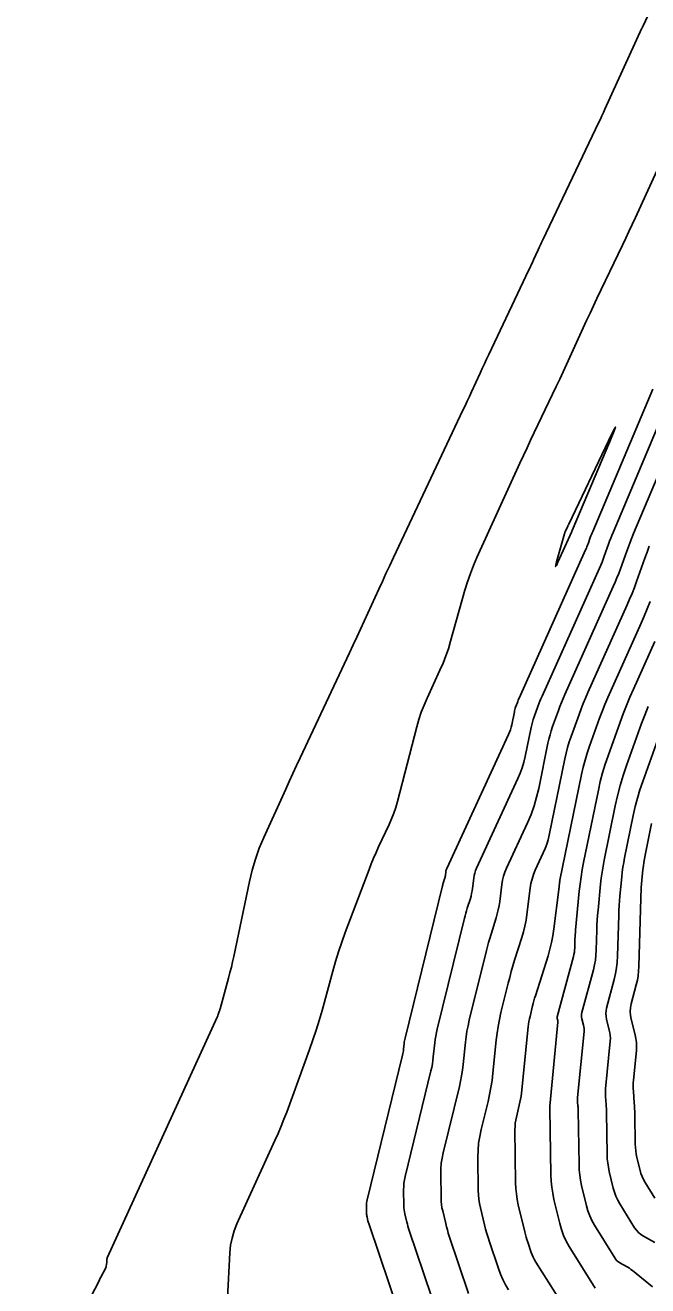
# Model space of a CAD drawing. Extents: x 658976 to 668726, y 639543 to 647196.
# Drawn here: x 662151.5 to 662213.8, y 642373.8 to 642500 of the extents above; entities that cross this region are included whole.
import ezdxf

# ---------------------------------------------------------------- set-up
doc = ezdxf.new("R2010")
doc.units = 0
doc.layers.add('Ex_Major Contours', color=7, linetype='Continuous')
doc.layers.add('Ex_Minor Contours', color=7, linetype='Continuous')

msp = doc.modelspace()

# ---------------------------------------------------------------- linework, layer by layer
at = {"layer": 'Ex_Major Contours'}
for points in [[(662216.72, 642459.27), (662212.43, 642449.09), (662212.24, 642448.65), (662212.07, 642448.21), (662211.9, 642447.77), (662211.74, 642447.33), (662211.1, 642445.54), (662210.94, 642445.1), (662210.76, 642444.66), (662210.58, 642444.22), (662210.39, 642443.78), (662205.54, 642432.98), (662205.37, 642432.58), (662205.21, 642432.18), (662205.05, 642431.78), (662204.9, 642431.38), (662204.31, 642429.75), (662204.17, 642429.34), (662204.05, 642428.93), (662203.94, 642428.51), (662203.84, 642428.09), (662202.92, 642423.57), (662202.71, 642422.69), (662202.45, 642421.82), (662202.15, 642420.97), (662201.79, 642420.13), (662199.69, 642415.58), (662199.53, 642415.19), (662199.4, 642414.78), (662199.3, 642414.37), (662199.23, 642413.95), (662199.01, 642412.25), (662198.95, 642411.83), (662198.87, 642411.41), (662198.77, 642411), (662198.65, 642410.59), (662198.14, 642408.96), (662198.01, 642408.55), (662197.89, 642408.14), (662197.78, 642407.73), (662197.68, 642407.32), (662195.96, 642400.35), (662195.84, 642399.8), (662195.73, 642399.25), (662195.64, 642398.7), (662195.58, 642398.14), (662195.35, 642395.91), (662195.28, 642395.35), (662195.2, 642394.8), (662195.09, 642394.25), (662194.97, 642393.7), (662193.35, 642387.06), (662193.24, 642386.55), (662193.16, 642386.04), (662193.12, 642385.52), (662193.11, 642385.01), (662193.14, 642382.54), (662193.15, 642382.21), (662193.18, 642381.89), (662193.23, 642381.57), (662193.3, 642381.25), (662193.6, 642379.99), (662193.68, 642379.67), (662193.77, 642379.36), (662193.86, 642379.04), (662193.96, 642378.74), (662195.9, 642372.99)], [(662214.54, 642378.1), (662213.42, 642378.72), (662213.15, 642378.89), (662212.91, 642379.09), (662212.7, 642379.32), (662212.52, 642379.57), (662211.04, 642381.97), (662210.83, 642382.34), (662210.65, 642382.73), (662210.5, 642383.13), (662210.39, 642383.54), (662209.99, 642385.21), (662209.9, 642385.63), (662209.84, 642386.06), (662209.79, 642386.48), (662209.78, 642386.91), (662209.71, 642391.12), (662209.7, 642391.32), (662209.7, 642391.51), (662209.69, 642391.71), (662209.67, 642391.91), (662209.61, 642392.7), (662209.6, 642392.9), (662209.6, 642393.09), (662209.6, 642393.29), (662209.62, 642393.49), (662210.08, 642398.26), (662210.1, 642398.54), (662210.09, 642398.82), (662210.05, 642399.1), (662209.99, 642399.37), (662209.71, 642400.47), (662209.66, 642400.74), (662209.64, 642401.02), (662209.66, 642401.29), (662209.71, 642401.57), (662210.49, 642404.44), (662210.62, 642405.02), (662210.72, 642405.6), (662210.79, 642406.18), (662210.82, 642406.77), (662210.93, 642410.86), (662210.95, 642411.34), (662210.97, 642411.83), (662211.01, 642412.31), (662211.05, 642412.79), (662211.24, 642414.71), (662211.29, 642415.19), (662211.35, 642415.67), (662211.43, 642416.15), (662211.52, 642416.62), (662212.39, 642420.87), (662212.58, 642421.74), (662212.81, 642422.59), (662213.06, 642423.43), (662213.35, 642424.27), (662215.53, 642430.33)]]:
    msp.add_lwpolyline(points, dxfattribs=at)
at = {"layer": 'Ex_Minor Contours'}
for points in [[(662151.48, 642360.36), (662158.71, 642373.92), (662158.8, 642374.09), (662158.89, 642374.26), (662158.97, 642374.44), (662159.06, 642374.61), (662159.55, 642375.56), (662159.56, 642375.6), (662159.58, 642375.65), (662159.59, 642375.69), (662159.6, 642375.73), (662159.62, 642375.91), (662159.63, 642375.95), (662159.63, 642376), (662159.64, 642376.04), (662159.64, 642376.09), (662159.65, 642376.33), (662159.66, 642376.39), (662159.67, 642376.44), (662159.68, 642376.5), (662159.7, 642376.55), (662170.7, 642400.65), (662170.73, 642400.72), (662170.76, 642400.78), (662170.79, 642400.85), (662170.81, 642400.92), (662170.91, 642401.21), (662170.94, 642401.28), (662170.96, 642401.35), (662170.99, 642401.42), (662171.01, 642401.49), (662171.85, 642404.58), (662171.99, 642405.12), (662172.13, 642405.66), (662172.25, 642406.2), (662172.37, 642406.75), (662173.94, 642414.24), (662174.21, 642415.37), (662174.54, 642416.49), (662174.93, 642417.59), (662175.39, 642418.66), (662177.57, 642423.48), (662177.93, 642424.27), (662178.3, 642425.06), (662178.66, 642425.85), (662179.03, 642426.64), (662183.97, 642437.13), (662184.34, 642437.93), (662184.71, 642438.72), (662185.07, 642439.52), (662185.44, 642440.32), (662186.89, 642443.51), (662187.26, 642444.3), (662187.62, 642445.1), (662187.99, 642445.89), (662188.37, 642446.69), (662195.33, 642461.43), (662195.55, 642461.89), (662195.76, 642462.36), (662195.98, 642462.82), (662196.19, 642463.29), (662197.05, 642465.16), (662197.26, 642465.63), (662197.48, 642466.09), (662197.7, 642466.56), (662197.92, 642467.03), (662201.93, 642475.49), (662202.05, 642475.74), (662202.17, 642475.99), (662202.28, 642476.24), (662202.4, 642476.49), (662202.86, 642477.49), (662202.97, 642477.74), (662203.09, 642477.99), (662203.2, 642478.24), (662203.32, 642478.49), (662208.94, 642490.27), (662209.1, 642490.59), (662209.25, 642490.92), (662209.4, 642491.25), (662209.55, 642491.58), (662213.26, 642499.69), (662213.28, 642499.72), (662213.29, 642499.74), (662213.3, 642499.77), (662213.31, 642499.79), (662213.36, 642499.89), (662213.37, 642499.91), (662213.38, 642499.94), (662213.39, 642499.96), (662213.4, 642499.99), (662218.51, 642511.13)], [(662171.74, 642372.53), (662171.98, 642377.05), (662172.05, 642377.81), (662172.2, 642378.54), (662172.41, 642379.27), (662172.69, 642379.97), (662176.5, 642388.32), (662176.82, 642389.02), (662177.11, 642389.73), (662177.4, 642390.44), (662177.67, 642391.15), (662179.96, 642397.42), (662180.3, 642398.38), (662180.63, 642399.35), (662180.93, 642400.33), (662181.21, 642401.31), (662182.28, 642405.25), (662182.56, 642406.23), (662182.87, 642407.21), (662183.19, 642408.17), (662183.54, 642409.13), (662185.92, 642415.44), (662186.14, 642416.01), (662186.38, 642416.58), (662186.62, 642417.15), (662186.88, 642417.71), (662187.93, 642419.95), (662188.17, 642420.51), (662188.4, 642421.09), (662188.59, 642421.67), (662188.76, 642422.26), (662190.71, 642429.73), (662190.92, 642430.47), (662191.16, 642431.2), (662191.43, 642431.91), (662191.74, 642432.62), (662193.03, 642435.41), (662193.34, 642436.12), (662193.62, 642436.83), (662193.87, 642437.56), (662194.09, 642438.3), (662195.53, 642443.41), (662195.78, 642444.25), (662196.07, 642445.08), (662196.39, 642445.9), (662196.73, 642446.7), (662201.04, 642456.13), (662201.39, 642456.91), (662201.75, 642457.68), (662202.11, 642458.45), (662202.48, 642459.22), (662204.67, 642463.82), (662205.02, 642464.55), (662205.36, 642465.28), (662205.7, 642466.01), (662206.04, 642466.75), (662207.38, 642469.69), (662207.72, 642470.42), (662208.06, 642471.15), (662208.41, 642471.89), (662208.75, 642472.62), (662211.31, 642477.97), (662211.64, 642478.66), (662211.96, 642479.35), (662212.28, 642480.04), (662212.6, 642480.74), (662216.35, 642488.92)], [(662214.34, 642463.56), (662208.33, 642449.31), (662208.26, 642449.15), (662208.2, 642449), (662208.14, 642448.85), (662208.09, 642448.69), (662207.86, 642448.07), (662207.81, 642447.92), (662207.75, 642447.76), (662207.69, 642447.61), (662207.62, 642447.46), (662200.96, 642432.62), (662200.91, 642432.51), (662200.86, 642432.4), (662200.82, 642432.28), (662200.78, 642432.17), (662200.61, 642431.7), (662200.57, 642431.59), (662200.53, 642431.47), (662200.5, 642431.35), (662200.48, 642431.23), (662200.21, 642429.94), (662200.15, 642429.69), (662200.08, 642429.44), (662199.99, 642429.2), (662199.89, 642428.96), (662193.71, 642415.55), (662193.67, 642415.47), (662193.65, 642415.39), (662193.62, 642415.3), (662193.61, 642415.21), (662193.57, 642414.85), (662193.55, 642414.77), (662193.54, 642414.68), (662193.51, 642414.59), (662193.49, 642414.51), (662193.38, 642414.17), (662193.36, 642414.08), (662193.33, 642414), (662193.31, 642413.91), (662193.29, 642413.82), (662189.53, 642398.57), (662189.5, 642398.43), (662189.47, 642398.29), (662189.45, 642398.15), (662189.43, 642398.01), (662189.38, 642397.44), (662189.36, 642397.29), (662189.34, 642397.15), (662189.31, 642397.01), (662189.28, 642396.87), (662185.74, 642382.36), (662185.7, 642382.21), (662185.68, 642382.06), (662185.67, 642381.9), (662185.67, 642381.75), (662185.67, 642381.02), (662185.68, 642380.92), (662185.69, 642380.83), (662185.7, 642380.73), (662185.72, 642380.64), (662185.81, 642380.26), (662185.84, 642380.17), (662185.86, 642380.07), (662185.89, 642379.98), (662185.92, 642379.89), (662189.94, 642368.01)], [(662215.53, 642461.41), (662210.38, 642449.2), (662210.25, 642448.9), (662210.14, 642448.61), (662210.02, 642448.31), (662209.91, 642448.01), (662209.48, 642446.81), (662209.37, 642446.51), (662209.26, 642446.21), (662209.13, 642445.92), (662209.01, 642445.62), (662203.25, 642432.8), (662203.14, 642432.55), (662203.03, 642432.29), (662202.93, 642432.03), (662202.84, 642431.77), (662202.46, 642430.73), (662202.37, 642430.47), (662202.29, 642430.2), (662202.22, 642429.93), (662202.16, 642429.66), (662201.57, 642426.76), (662201.43, 642426.19), (662201.27, 642425.63), (662201.07, 642425.08), (662200.84, 642424.55), (662196.7, 642415.57), (662196.6, 642415.33), (662196.52, 642415.09), (662196.46, 642414.84), (662196.42, 642414.58), (662196.29, 642413.55), (662196.25, 642413.3), (662196.2, 642413.04), (662196.14, 642412.79), (662196.07, 642412.55), (662195.76, 642411.56), (662195.68, 642411.32), (662195.61, 642411.07), (662195.54, 642410.82), (662195.48, 642410.57), (662192.75, 642399.46), (662192.67, 642399.12), (662192.6, 642398.77), (662192.55, 642398.42), (662192.51, 642398.08), (662192.36, 642396.67), (662192.32, 642396.32), (662192.27, 642395.98), (662192.2, 642395.63), (662192.12, 642395.29), (662189.54, 642384.71), (662189.47, 642384.38), (662189.42, 642384.05), (662189.4, 642383.71), (662189.39, 642383.38), (662189.41, 642381.78), (662189.42, 642381.57), (662189.43, 642381.36), (662189.47, 642381.15), (662189.51, 642380.95), (662189.71, 642380.12), (662189.76, 642379.92), (662189.81, 642379.72), (662189.87, 642379.51), (662189.94, 642379.31), (662192.92, 642370.5)], [(662199.9, 642373.37), (662199.6, 642373.87), (662199.33, 642374.4), (662199.09, 642374.93), (662198.89, 642375.49), (662197.98, 642378.16), (662197.85, 642378.58), (662197.72, 642379), (662197.6, 642379.42), (662197.49, 642379.85), (662197.09, 642381.56), (662197, 642381.99), (662196.93, 642382.43), (662196.89, 642382.86), (662196.87, 642383.3), (662196.83, 642386.63), (662196.85, 642387.33), (662196.9, 642388.03), (662197.01, 642388.72), (662197.15, 642389.4), (662197.84, 642392.22), (662198, 642392.92), (662198.13, 642393.62), (662198.24, 642394.33), (662198.32, 642395.04), (662198.66, 642398.34), (662198.75, 642399.04), (662198.86, 642399.74), (662198.99, 642400.43), (662199.14, 642401.11), (662199.87, 642404.07), (662200.02, 642404.64), (662200.17, 642405.22), (662200.34, 642405.79), (662200.51, 642406.36), (662201.23, 642408.63), (662201.39, 642409.2), (662201.53, 642409.77), (662201.65, 642410.36), (662201.73, 642410.94), (662202.07, 642413.57), (662202.14, 642414.03), (662202.26, 642414.49), (662202.4, 642414.94), (662202.58, 642415.37), (662203.38, 642417.1), (662203.57, 642417.54), (662203.73, 642417.98), (662203.86, 642418.43), (662203.97, 642418.89), (662205.53, 642426.52), (662205.66, 642427.1), (662205.8, 642427.66), (662205.97, 642428.22), (662206.16, 642428.78), (662206.96, 642430.98), (662207.16, 642431.53), (662207.38, 642432.08), (662207.6, 642432.62), (662207.84, 642433.16), (662211.78, 642441.95), (662212.03, 642442.52), (662212.27, 642443.1), (662212.5, 642443.69), (662212.72, 642444.28), (662213.56, 642446.64), (662213.78, 642447.23), (662214, 642447.82)], [(662205.17, 642372.11), (662202.62, 642376.14), (662202.49, 642376.37), (662202.37, 642376.61), (662202.26, 642376.85), (662202.16, 642377.1), (662201.82, 642378.12), (662201.74, 642378.38), (662201.66, 642378.64), (662201.59, 642378.89), (662201.52, 642379.16), (662200.87, 642381.87), (662200.76, 642382.41), (662200.68, 642382.96), (662200.62, 642383.51), (662200.6, 642384.06), (662200.54, 642389.42), (662200.55, 642389.72), (662200.57, 642390.03), (662200.62, 642390.33), (662200.68, 642390.63), (662200.97, 642391.83), (662201.04, 642392.14), (662201.1, 642392.44), (662201.15, 642392.74), (662201.18, 642393.05), (662201.87, 642399.7), (662201.9, 642399.96), (662201.94, 642400.22), (662201.99, 642400.49), (662202.05, 642400.74), (662202.3, 642401.78), (662202.37, 642402.04), (662202.44, 642402.29), (662202.51, 642402.55), (662202.59, 642402.8), (662203.85, 642406.81), (662204.04, 642407.47), (662204.21, 642408.14), (662204.34, 642408.82), (662204.44, 642409.5), (662204.94, 642413.46), (662204.95, 642413.54), (662204.96, 642413.61), (662204.97, 642413.69), (662204.98, 642413.77), (662205.01, 642414.08), (662205.01, 642414.16), (662205.02, 642414.23), (662205.04, 642414.31), (662205.05, 642414.39), (662207.21, 642424.95), (662207.37, 642425.68), (662207.56, 642426.39), (662207.77, 642427.1), (662208.01, 642427.8), (662209.02, 642430.59), (662209.28, 642431.28), (662209.55, 642431.97), (662209.83, 642432.66), (662210.13, 642433.33), (662213.17, 642440.11), (662213.48, 642440.82), (662213.78, 642441.55), (662214.07, 642442.28)], [(662208.56, 642373.52), (662205.97, 642377.7), (662205.67, 642378.24), (662205.41, 642378.8), (662205.2, 642379.38), (662205.03, 642379.98), (662204.45, 642382.41), (662204.32, 642383.02), (662204.23, 642383.63), (662204.17, 642384.25), (662204.14, 642384.87), (662204.04, 642391.5), (662204.04, 642391.52), (662204.04, 642391.54), (662204.04, 642391.56), (662204.03, 642391.58), (662204.03, 642391.67), (662204.03, 642391.69), (662204.03, 642391.71), (662204.03, 642391.73), (662204.03, 642391.75), (662204.84, 642400.15), (662204.84, 642400.2), (662204.84, 642400.24), (662204.84, 642400.29), (662204.83, 642400.33), (662204.78, 642400.51), (662204.77, 642400.56), (662204.77, 642400.6), (662204.77, 642400.65), (662204.78, 642400.69), (662206.4, 642406.73), (662206.45, 642406.95), (662206.49, 642407.16), (662206.52, 642407.38), (662206.53, 642407.6), (662206.55, 642408.48), (662206.56, 642408.7), (662206.57, 642408.92), (662206.59, 642409.14), (662206.61, 642409.36), (662206.98, 642413.27), (662207.06, 642413.99), (662207.16, 642414.71), (662207.28, 642415.43), (662207.41, 642416.14), (662208.9, 642423.39), (662209.09, 642424.26), (662209.32, 642425.12), (662209.57, 642425.98), (662209.86, 642426.82), (662211.08, 642430.19), (662211.39, 642431.03), (662211.72, 642431.87), (662212.06, 642432.69), (662212.42, 642433.51), (662214.55, 642438.27)], [(662214.32, 642373.66), (662212.31, 642375.29), (662212.16, 642375.4), (662212.01, 642375.51), (662211.86, 642375.61), (662211.7, 642375.7), (662211.05, 642376.06), (662210.9, 642376.15), (662210.76, 642376.27), (662210.64, 642376.4), (662210.54, 642376.55), (662208.51, 642379.84), (662208.25, 642380.29), (662208.03, 642380.77), (662207.85, 642381.25), (662207.71, 642381.76), (662207.22, 642383.81), (662207.11, 642384.32), (662207.03, 642384.84), (662206.98, 642385.36), (662206.96, 642385.89), (662206.87, 642391.31), (662206.87, 642391.42), (662206.87, 642391.53), (662206.86, 642391.64), (662206.85, 642391.75), (662206.82, 642392.18), (662206.81, 642392.29), (662206.81, 642392.4), (662206.82, 642392.51), (662206.82, 642392.62), (662207.46, 642399.21), (662207.47, 642399.37), (662207.46, 642399.53), (662207.45, 642399.69), (662207.41, 642399.85), (662207.25, 642400.49), (662207.21, 642400.65), (662207.21, 642400.81), (662207.22, 642400.97), (662207.25, 642401.13), (662208.4, 642405.4), (662208.51, 642405.89), (662208.6, 642406.38), (662208.65, 642406.87), (662208.68, 642407.37), (662208.73, 642409.38), (662208.75, 642409.88), (662208.78, 642410.38), (662208.81, 642410.87), (662208.86, 642411.37), (662209.11, 642413.99), (662209.18, 642414.59), (662209.26, 642415.19), (662209.36, 642415.79), (662209.47, 642416.38), (662210.58, 642421.82), (662210.81, 642422.84), (662211.07, 642423.85), (662211.38, 642424.86), (662211.71, 642425.85), (662213.23, 642430.06), (662213.55, 642430.91), (662213.88, 642431.76)], [(662214.54, 642382.53), (662213.57, 642384.1), (662213.41, 642384.39), (662213.27, 642384.69), (662213.15, 642385), (662213.07, 642385.32), (662212.76, 642386.62), (662212.69, 642386.94), (662212.64, 642387.27), (662212.61, 642387.6), (662212.59, 642387.93), (662212.54, 642390.93), (662212.54, 642391.21), (662212.53, 642391.5), (662212.51, 642391.79), (662212.49, 642392.07), (662212.4, 642393.22), (662212.39, 642393.5), (662212.38, 642393.79), (662212.39, 642394.07), (662212.41, 642394.36), (662212.7, 642397.32), (662212.72, 642397.72), (662212.71, 642398.11), (662212.66, 642398.51), (662212.58, 642398.9), (662212.17, 642400.45), (662212.1, 642400.84), (662212.08, 642401.23), (662212.1, 642401.61), (662212.18, 642402), (662212.69, 642403.91), (662212.8, 642404.35), (662212.88, 642404.81), (662212.93, 642405.26), (662212.96, 642405.72), (662213.14, 642412.56), (662213.15, 642412.92), (662213.17, 642413.28), (662213.19, 642413.64), (662213.22, 642414), (662213.36, 642415.44), (662213.4, 642415.8), (662213.45, 642416.15), (662213.51, 642416.51), (662213.58, 642416.87), (662214.23, 642420.04)]]:
    msp.add_lwpolyline(points, dxfattribs=at)
msp.add_lwpolyline([(662206.27, 642449.4), (662206.27, 642449.39), (662206.26, 642449.39), (662206.26, 642449.38), (662206.25, 642449.34), (662206.24, 642449.33), (662206.24, 642449.32), (662206.24, 642449.31), (662206.23, 642449.3), (662204.85, 642446.22), (662204.69, 642445.88), (662204.61, 642445.78), (662204.62, 642445.91), (662204.71, 642446.27), (662205.49, 642449.05), (662205.51, 642449.1), (662205.53, 642449.16), (662205.55, 642449.2), (662205.57, 642449.25), (662205.83, 642449.83), (662205.85, 642449.88), (662205.87, 642449.92), (662205.9, 642449.97), (662205.92, 642450.02), (662209.9, 642458.36), (662210.41, 642459.41), (662210.6, 642459.75), (662210.47, 642459.38), (662210.03, 642458.3), (662206.28, 642449.41)], close=True, dxfattribs=at)

doc.saveas('drawing.dxf')
